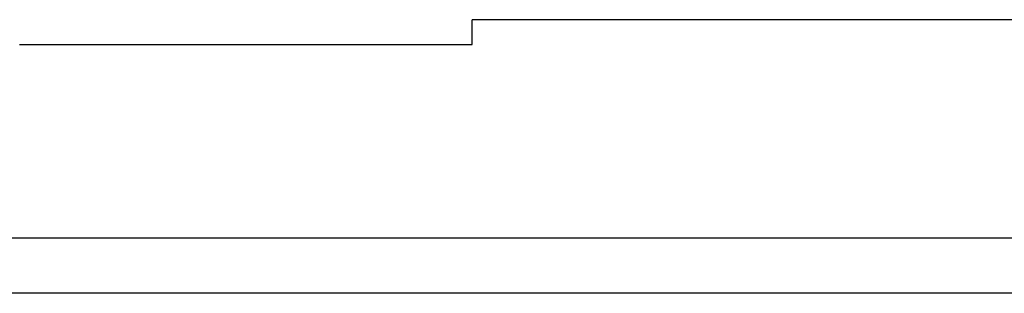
# Model space of a CAD drawing. Header units: millimetres. Extents: x -212 to 3135, y -1694 to 860.
# Tile 518 of 565: x 1041 to 1059, y -386 to -381. Entities that reach past the tile are written whole.
import ezdxf

# ---------------------------------------------------------------- set-up
doc = ezdxf.new("R2010")
doc.units = ezdxf.units.MM
doc.layers.add('2', color=7, linetype='CONTINUOUS', true_color=0xffffff)

msp = doc.modelspace()

# ---------------------------------------------------------------- linework, layer by layer
at = {"layer": '2', "linetype": 'Continuous'}
for p, q in [((1071.086, -380.92), (1049.076, -380.92)), ((1049.076, -381.369), (1049.076, -380.92)), ((1040.876, -381.369), (1049.076, -381.369)), ((1111.824, -384.872), (1037.576, -384.872)), ((1187.576, -385.872), (1037.576, -385.872))]:
    msp.add_line(p, q, dxfattribs=at)

doc.saveas('drawing.dxf')
